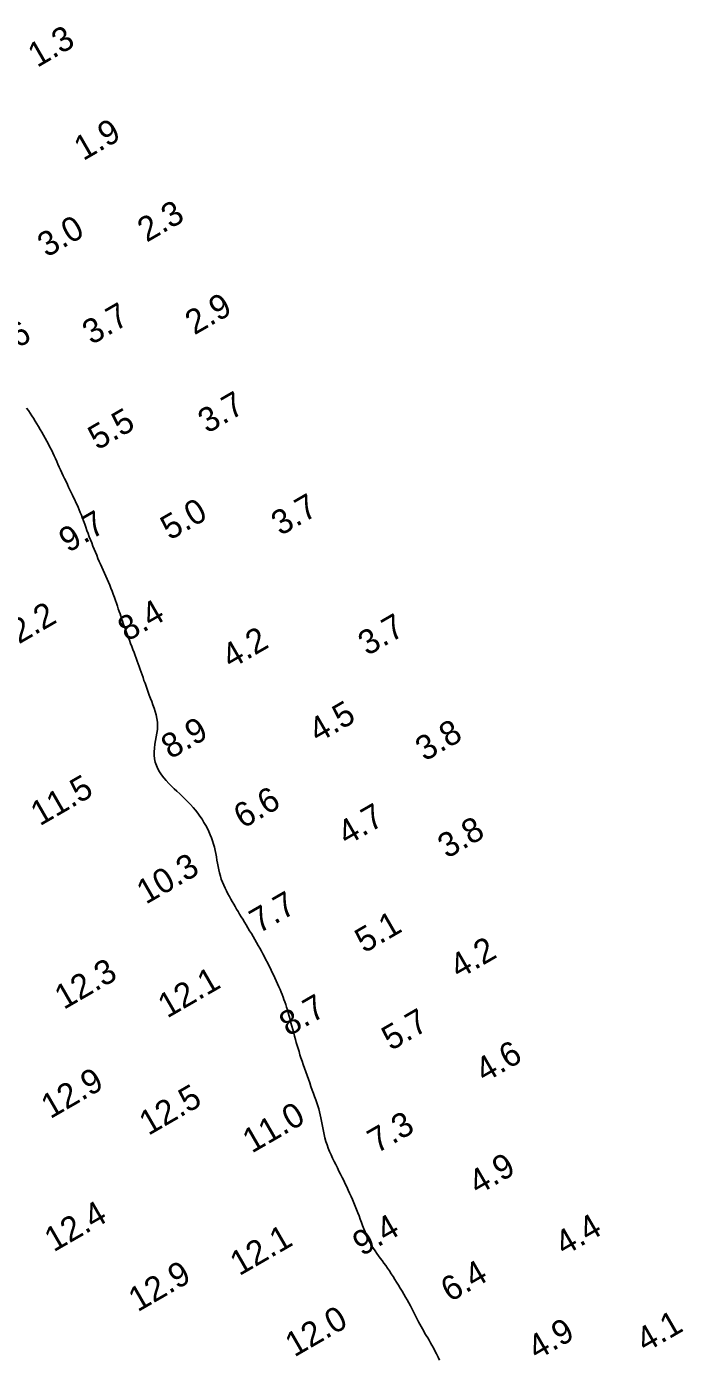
# Model space of a CAD drawing. Extents: x 3024098 to 3056816, y 418252 to 509144.
# Drawn here: x 3029994.4 to 3030128.6, y 418930.5 to 419202.7 of the extents above; entities that cross this region are included whole.
import ezdxf

# ---------------------------------------------------------------- set-up
doc = ezdxf.new("R2010")
doc.units = 0
doc.layers.add('V-CHAN-CONT-EL10', color=7, linetype='Continuous')
doc.layers.add('V-TOPO-SOUN-0911', color=7, linetype='Continuous')

msp = doc.modelspace()

# ---------------------------------------------------------------- linework, layer by layer
at = {"layer": 'V-CHAN-CONT-EL10'}
msp.add_lwpolyline([(3029994.43, 419124.82), (3029994.79, 419124.3), (3029995.14, 419123.78), (3029995.48, 419123.26), (3029995.83, 419122.73), (3029996.17, 419122.18), (3029996.51, 419121.63), (3029996.86, 419121.06), (3029997.21, 419120.47), (3029997.55, 419119.88), (3029997.9, 419119.28), (3029998.23, 419118.67), (3029998.56, 419118.06), (3029998.88, 419117.46), (3029999.19, 419116.86), (3029999.49, 419116.27), (3029999.77, 419115.68), (3030000.04, 419115.1), (3030000.31, 419114.52), (3030000.58, 419113.94), (3030000.84, 419113.36), (3030001.1, 419112.78), (3030001.37, 419112.19), (3030001.64, 419111.6), (3030001.92, 419111), (3030002.2, 419110.41), (3030002.48, 419109.82), (3030002.75, 419109.24), (3030003.02, 419108.67), (3030003.29, 419108.11), (3030003.55, 419107.57), (3030003.8, 419107.05), (3030004.04, 419106.55), (3030004.28, 419106.06), (3030004.5, 419105.57), (3030004.73, 419105.07), (3030004.95, 419104.57), (3030005.18, 419104.05), (3030005.4, 419103.52), (3030005.62, 419102.95), (3030005.84, 419102.36), (3030006.07, 419101.76), (3030006.3, 419101.13), (3030006.53, 419100.49), (3030006.76, 419099.85), (3030007, 419099.2), (3030007.24, 419098.55), (3030007.48, 419097.91), (3030007.73, 419097.27), (3030007.98, 419096.63), (3030008.23, 419096), (3030008.49, 419095.37), (3030008.75, 419094.75), (3030009.01, 419094.13), (3030009.28, 419093.52), (3030009.55, 419092.91), (3030009.82, 419092.31), (3030010.1, 419091.71), (3030010.37, 419091.1), (3030010.64, 419090.5), (3030010.91, 419089.9), (3030011.17, 419089.29), (3030011.43, 419088.67), (3030011.67, 419088.04), (3030011.91, 419087.42), (3030012.14, 419086.79), (3030012.36, 419086.17), (3030012.58, 419085.55), (3030012.78, 419084.96), (3030012.98, 419084.38), (3030013.16, 419083.82), (3030013.34, 419083.29), (3030013.51, 419082.79), (3030013.67, 419082.29), (3030013.84, 419081.81), (3030014, 419081.32), (3030014.18, 419080.82), (3030014.36, 419080.31), (3030014.55, 419079.78), (3030014.76, 419079.21), (3030014.98, 419078.62), (3030015.21, 419078.01), (3030015.45, 419077.39), (3030015.68, 419076.76), (3030015.92, 419076.14), (3030016.16, 419075.51), (3030016.39, 419074.9), (3030016.61, 419074.3), (3030016.82, 419073.72), (3030017.03, 419073.14), (3030017.23, 419072.58), (3030017.43, 419072.02), (3030017.62, 419071.46), (3030017.82, 419070.91), (3030018.01, 419070.34), (3030018.21, 419069.78), (3030018.41, 419069.2), (3030018.62, 419068.62), (3030018.83, 419068.02), (3030019.04, 419067.42), (3030019.27, 419066.81), (3030019.5, 419066.18), (3030019.74, 419065.54), (3030020, 419064.89), (3030020.25, 419064.22), (3030020.49, 419063.54), (3030020.72, 419062.85), (3030020.91, 419062.14), (3030021.06, 419061.42), (3030021.15, 419060.69), (3030021.19, 419059.95), (3030021.15, 419059.2), (3030021.06, 419058.44), (3030020.93, 419057.67), (3030020.79, 419056.91), (3030020.65, 419056.15), (3030020.54, 419055.39), (3030020.48, 419054.65), (3030020.48, 419053.92), (3030020.56, 419053.2), (3030020.72, 419052.51), (3030020.96, 419051.83), (3030021.25, 419051.17), (3030021.61, 419050.53), (3030022.01, 419049.91), (3030022.46, 419049.31), (3030022.95, 419048.73), (3030023.46, 419048.17), (3030024, 419047.63), (3030024.56, 419047.09), (3030025.13, 419046.57), (3030025.71, 419046.04), (3030026.28, 419045.52), (3030026.85, 419044.98), (3030027.4, 419044.43), (3030027.94, 419043.86), (3030028.45, 419043.28), (3030028.94, 419042.68), (3030029.41, 419042.08), (3030029.85, 419041.46), (3030030.27, 419040.84), (3030030.66, 419040.21), (3030031.02, 419039.58), (3030031.36, 419038.95), (3030031.66, 419038.32), (3030031.94, 419037.69), (3030032.19, 419037.05), (3030032.41, 419036.42), (3030032.61, 419035.78), (3030032.79, 419035.13), (3030032.95, 419034.48), (3030033.08, 419033.83), (3030033.21, 419033.17), (3030033.32, 419032.51), (3030033.43, 419031.85), (3030033.55, 419031.19), (3030033.68, 419030.54), (3030033.83, 419029.89), (3030034.01, 419029.25), (3030034.21, 419028.62), (3030034.44, 419028), (3030034.7, 419027.39), (3030034.97, 419026.8), (3030035.26, 419026.22), (3030035.55, 419025.65), (3030035.85, 419025.09), (3030036.15, 419024.55), (3030036.45, 419024.03), (3030036.74, 419023.51), (3030037.04, 419023.01), (3030037.33, 419022.5), (3030037.63, 419021.99), (3030037.94, 419021.48), (3030038.26, 419020.95), (3030038.58, 419020.41), (3030038.92, 419019.85), (3030039.27, 419019.28), (3030039.63, 419018.69), (3030039.99, 419018.09), (3030040.35, 419017.49), (3030040.71, 419016.88), (3030041.07, 419016.28), (3030041.42, 419015.68), (3030041.75, 419015.09), (3030042.08, 419014.51), (3030042.4, 419013.92), (3030042.72, 419013.34), (3030043.03, 419012.76), (3030043.33, 419012.17), (3030043.64, 419011.57), (3030043.94, 419010.96), (3030044.25, 419010.34), (3030044.55, 419009.71), (3030044.85, 419009.08), (3030045.14, 419008.45), (3030045.42, 419007.83), (3030045.7, 419007.22), (3030045.96, 419006.63), (3030046.2, 419006.07), (3030046.42, 419005.54), (3030046.63, 419005.03), (3030046.83, 419004.53), (3030047.01, 419004.03), (3030047.19, 419003.53), (3030047.37, 419003.02), (3030047.54, 419002.48), (3030047.72, 419001.9), (3030047.89, 419001.29), (3030048.08, 419000.64), (3030048.26, 418999.97), (3030048.44, 418999.28), (3030048.63, 418998.58), (3030048.81, 418997.88), (3030049, 418997.19), (3030049.18, 418996.52), (3030049.35, 418995.87), (3030049.53, 418995.24), (3030049.71, 418994.63), (3030049.89, 418994.01), (3030050.08, 418993.4), (3030050.27, 418992.77), (3030050.48, 418992.12), (3030050.7, 418991.44), (3030050.94, 418990.74), (3030051.19, 418990.01), (3030051.45, 418989.26), (3030051.72, 418988.5), (3030051.99, 418987.74), (3030052.26, 418986.99), (3030052.53, 418986.26), (3030052.79, 418985.55), (3030053.04, 418984.86), (3030053.27, 418984.21), (3030053.5, 418983.58), (3030053.71, 418982.96), (3030053.92, 418982.34), (3030054.1, 418981.73), (3030054.27, 418981.11), (3030054.43, 418980.48), (3030054.56, 418979.84), (3030054.69, 418979.18), (3030054.82, 418978.51), (3030054.94, 418977.83), (3030055.08, 418977.14), (3030055.22, 418976.45), (3030055.39, 418975.76), (3030055.58, 418975.06), (3030055.81, 418974.37), (3030056.06, 418973.68), (3030056.34, 418973), (3030056.63, 418972.32), (3030056.94, 418971.64), (3030057.27, 418970.97), (3030057.59, 418970.31), (3030057.92, 418969.65), (3030058.25, 418968.99), (3030058.57, 418968.35), (3030058.89, 418967.7), (3030059.21, 418967.06), (3030059.52, 418966.42), (3030059.83, 418965.78), (3030060.13, 418965.13), (3030060.42, 418964.48), (3030060.71, 418963.83), (3030061, 418963.17), (3030061.28, 418962.5), (3030061.55, 418961.84), (3030061.82, 418961.17), (3030062.08, 418960.5), (3030062.34, 418959.84), (3030062.59, 418959.17), (3030062.83, 418958.51), (3030063.08, 418957.86), (3030063.32, 418957.22), (3030063.57, 418956.58), (3030063.83, 418955.97), (3030064.09, 418955.36), (3030064.37, 418954.78), (3030064.66, 418954.23), (3030064.96, 418953.69), (3030065.29, 418953.18), (3030065.62, 418952.68), (3030065.97, 418952.19), (3030066.33, 418951.71), (3030066.69, 418951.22), (3030067.06, 418950.73), (3030067.43, 418950.22), (3030067.8, 418949.7), (3030068.18, 418949.16), (3030068.55, 418948.61), (3030068.92, 418948.04), (3030069.29, 418947.47), (3030069.66, 418946.88), (3030070.03, 418946.29), (3030070.4, 418945.69), (3030070.76, 418945.09), (3030071.13, 418944.48), (3030071.48, 418943.88), (3030071.83, 418943.27), (3030072.17, 418942.67), (3030072.51, 418942.08), (3030072.83, 418941.5), (3030073.14, 418940.92), (3030073.43, 418940.36), (3030073.71, 418939.81), (3030073.98, 418939.28), (3030074.25, 418938.75), (3030074.51, 418938.24), (3030074.77, 418937.74), (3030075.02, 418937.26), (3030075.28, 418936.78), (3030075.55, 418936.31), (3030075.82, 418935.85), (3030076.09, 418935.39), (3030076.37, 418934.93), (3030076.66, 418934.45), (3030076.95, 418933.95), (3030077.25, 418933.43), (3030077.55, 418932.87), (3030077.85, 418932.28), (3030078.17, 418931.66), (3030078.48, 418931.02), (3030078.81, 418930.35)], dxfattribs=at)

# ---------------------------------------------------------------- texts
at = {"layer": 'V-TOPO-SOUN-0911'}
for s, p in [('1.3', (3029996.58, 419194.27)), ('1.9', (3030006, 419175.24)), ('2.3', (3030018.96, 419158.58)), ('3.0', (3029998.53, 419155.49)), ('2.9', (3030028.7, 419139.65)), ('3.7', (3030007.7, 419137.64)), ('7.6', (3029987.69, 419134.14)), ('3.7', (3030031.33, 419119.53)), ('5.5', (3030008.88, 419116.12)), ('3.7', (3030046.29, 419098.64)), ('5.0', (3030023.67, 419097.72)), ('9.7', (3030002.91, 419095.19)), ('8.4', (3030014.95, 419077.05)), ('12.2 ', (3029989.63, 419074.68)), ('3.7', (3030064.04, 419074.13)), ('4.2', (3030036.18, 419071.47)), ('4.5', (3030053.95, 419056.35)), ('8.9', (3030023.81, 419053.03)), ('3.8', (3030075.75, 419052.57)), ('11.5 ', (3029997.13, 419039.38)), ('6.6', (3030038.61, 419038.83)), ('4.7', (3030059.84, 419035.38)), ('3.8', (3030080.31, 419032.72)), ('10.3 ', (3030018.79, 419023.37)), ('7.7', (3030041.86, 419017.43)), ('5.1', (3030063.39, 419013.41)), ('4.2', (3030082.77, 419008.15)), ('12.3 ', (3030002.03, 419001.88)), ('12.1 ', (3030023.14, 419000.12)), ('8.7', (3030047.93, 418996.4)), ('5.7', (3030068.86, 418993.48)), ('4.6', (3030087.98, 418986.96)), ('12.9 ', (3029999.27, 418979.57)), ('12.5 ', (3030019.31, 418976.16)), ('11.0 ', (3030040.43, 418972.54)), ('7.3', (3030065.97, 418972.52)), ('4.9', (3030086.61, 418964.02)), ('12.4 ', (3029999.96, 418952.37)), ('9.4', (3030062.92, 418951.52)), ('4.4', (3030104.26, 418951.59)), ('12.1 ', (3030037.87, 418947.5)), ('12.9 ', (3030017.12, 418940.13)), ('6.4', (3030080.93, 418942.14)), ('12.0 ', (3030049.13, 418930.91)), ('4.9', (3030098.68, 418930.3)), ('4.1', (3030120.84, 418931.85))]:
    msp.add_text(s, height=5, rotation=30, dxfattribs=at).set_placement(p)

doc.saveas('drawing.dxf')
